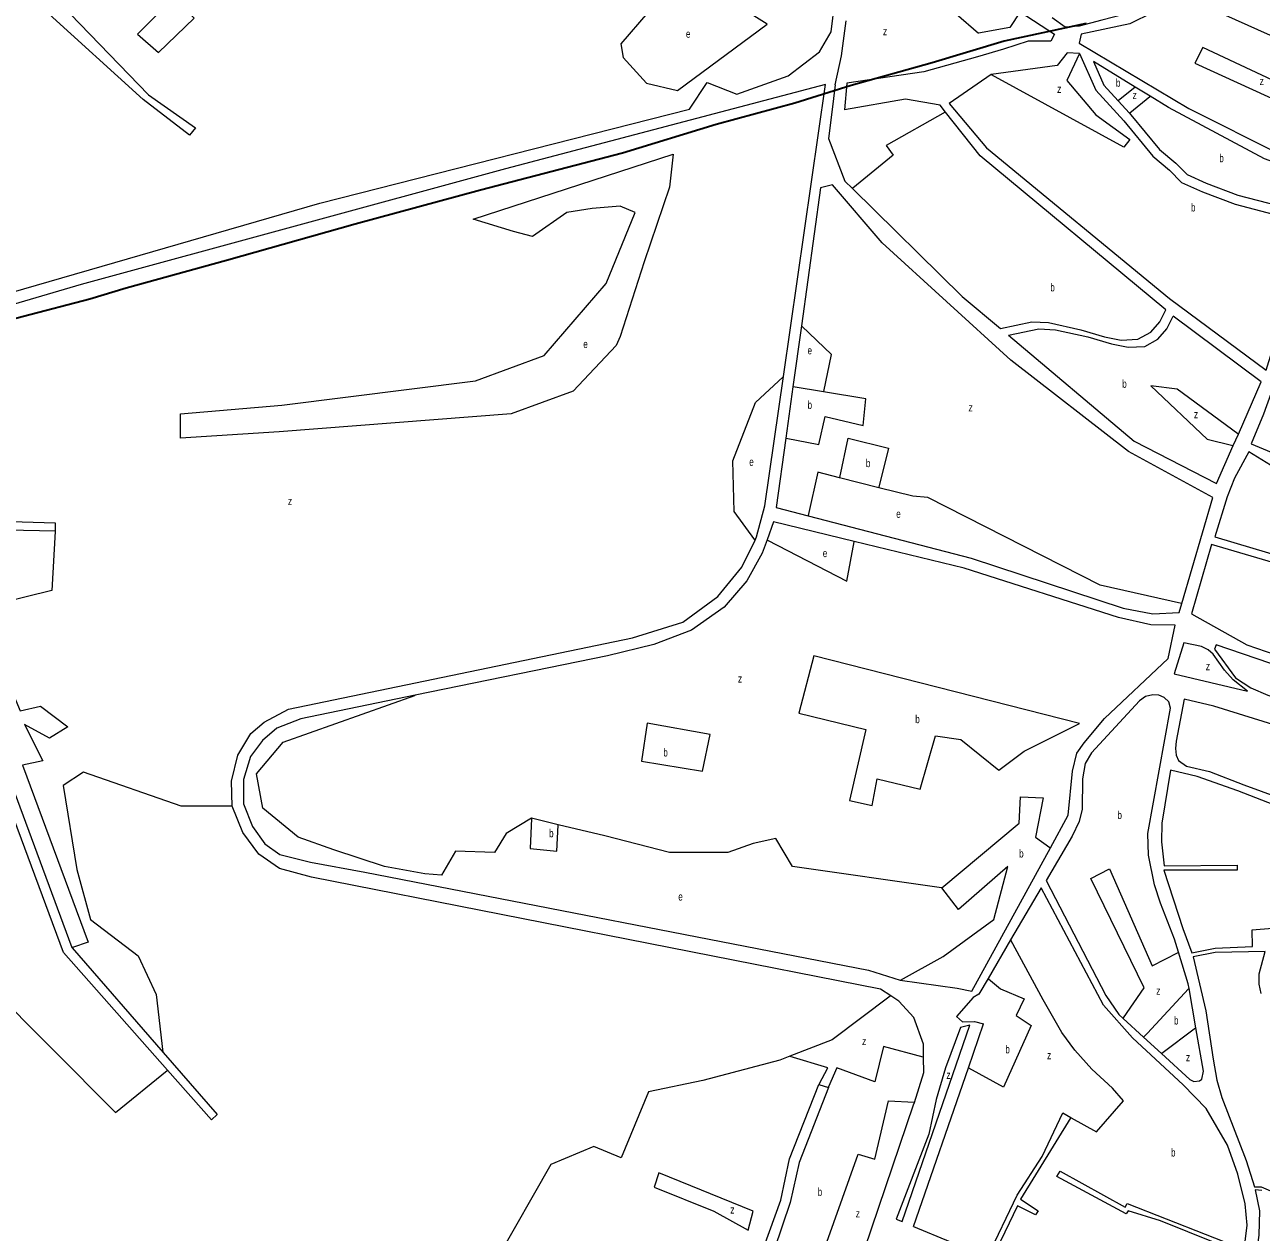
# Model space of a CAD drawing. Extents: x 639657 to 671642, y 222838 to 252123.
# Drawn here: x 645919 to 647463, y 232596 to 234105 of the extents above; entities that cross this region are included whole.
import ezdxf

# ---------------------------------------------------------------- set-up
doc = ezdxf.new("R2010")
doc.units = 0
doc.header["$LTSCALE"] = 4
for name, color, linetype, lineweight in [('1', 7, 'Continuous', 13), ('21', 7, 'Continuous', 13), ('57', 7, 'Continuous', 35)]:
    doc.layers.add(name, color=color, linetype=linetype, lineweight=lineweight)
doc.layers.add('7', color=7, linetype='Continuous')

msp = doc.modelspace()

# ---------------------------------------------------------------- linework, layer by layer
at = {"layer": '1'}
for p, q in [((646939.271, 234066.351), (646944.98, 234109.88)), ((646931.359, 234029.758), (646939.271, 234066.351)), ((646931.359, 234029.758), (646926.94, 233995.73)), ((646945.892, 234031.918), (646942.858, 233998.529)), ((647014.759, 232609.738), (647099.416, 232855.006))]:
    msp.add_line(p, q, dxfattribs=at)
for points in [[(645840.244, 234462.747), (645767.94, 234333.55), (646073.53, 234017.44), (646131.96, 233976.39), (646124.67, 233967.14), (646066.7, 234011.51), (645944.63, 234122.51), (645867.04, 234208.38), (645839.066, 234239.339)], [(647714.395, 234253.274), (647678.254, 234240.126), (647672.778, 234223.691), (647649.78, 234222.595), (647535.884, 234180.96), (647264.286, 234110.837), (647235.812, 234103.168), (647218.289, 234102.072), (647202.23, 234113.8)], [(646749.27, 233999.6), (646771.37, 234032.75), (646808.43, 234018.15), (646872.55, 234041.32), (646911.69, 234071.21), (646926.37, 234096.01), (646939.809, 234209.137), (646943.317, 234238.668)], [(647162.21, 234121.08), (647205.147, 234093.307), (647200.767, 234084.541), (647172.293, 234084.541), (647141.628, 234074.68), (647108.774, 234064.819), (647041.969, 234046.193), (646945.892, 234031.918)], [(647236.353, 234069.145), (647220.98, 234069.86), (647208.62, 234054.1), (647125.94, 234042.85)], [(647236.353, 234069.145), (647256.62, 234023.184), (647291.665, 233984.836), (647327.805, 233941.009), (647348.613, 233923.479), (647363.945, 233908.139), (647390.229, 233896.087), (647430.749, 233880.748), (647527.321, 233855.652)], [(647253.731, 234059.054), (647266.661, 234029.732), (647284.612, 234010.09), (647298.961, 233994.389)], [(647532.276, 233866.586), (647550.94, 233907.77), (647467.3, 233937.46), (647347.54, 234001.63), (647324.537, 234015.711), (647305.895, 234027.123), (647253.731, 234059.054)], [(647125.94, 234042.85), (647073.62, 234006.63), (647120.08, 233951.14), (647348.89, 233763), (647469.4, 233673.67), (647522.29, 233844.55), (647527.321, 233855.652)], [(646918.99, 234030.38), (646519.22, 233925.2), (645989.53, 233780.62), (645670.49, 233686.73), (645609.07, 233675.01), (645491.256, 233663.621)], [(646831.195, 233461.192), (646833.09, 233465.07), (646843.31, 233503.97), (646866.55, 233665.619), (646918.99, 234030.38)], [(647062.16, 234004.63), (647018.88, 234011.9), (646942.858, 233998.529)], [(645674.527, 233706.656), (645693, 233709.98), (646287.29, 233881.98), (646749.27, 233999.6)], [(646926.94, 233995.73), (646922.82, 233962.76), (646943.36, 233909.74), (646952.787, 233900.479)], [(647344.039, 233748.879), (647112.37, 233941.24), (647069.068, 233995.908), (647062.16, 234004.63)], [(647298.961, 233994.389), (647300.601, 233992.594), (647336.248, 233949.364), (647356.622, 233932.2), (647370.809, 233918.006), (647394.794, 233907.008), (647434.341, 233892.037), (647532.276, 233866.586)], [(647402.95, 233514.35), (647297.55, 233571.71), (647150.55, 233686.12), (646989.94, 233832.51), (646927.68, 233905.2), (646912.87, 233901.3), (646888.986, 233729.025), (646878.4, 233652.673), (646869.529, 233588.686)], [(646952.787, 233900.479), (647089.99, 233765.69), (647137.653, 233725.564)], [(647137.653, 233725.564), (647176.674, 233733.929), (647197.482, 233732.833), (647238.002, 233724.068), (647267.571, 233715.302), (647288.379, 233710.92), (647309.187, 233712.015), (647325.615, 233720.781), (647336.566, 233733.929), (647344.039, 233748.879)], [(647147.729, 233717.081), (647185.435, 233725.164), (647206.243, 233724.068), (647246.763, 233715.303), (647276.332, 233706.537), (647297.14, 233702.155), (647317.948, 233703.25), (647334.376, 233712.016), (647345.327, 233725.164), (647353.276, 233741.067)], [(647434.789, 233593.721), (647463.42, 233658.83), (647353.276, 233741.067)], [(647147.729, 233717.081), (647304.82, 233584.83), (647407.64, 233531.98), (647428.427, 233579.252), (647434.789, 233593.721)], [(646869.529, 233588.686), (646857.49, 233501.85), (646897.278, 233491.546)], [(646897.278, 233491.546), (647101.06, 233438.77), (647290.91, 233376), (647328.09, 233368.98), (647360.96, 233370.56), (647364.3, 233381.996), (647402.95, 233514.35)], [(645551.879, 233459.32), (645593.42, 233472.19), (645665.15, 233485.44), (645734.32, 233490.74), (645805.87, 233487.45), (645956.7, 233482.6), (645956.72, 233472.5), (645897.593, 233473.42)], [(646954.965, 233459.503), (646854.31, 233484.01), (646846.101, 233461.428)], [(645787.372, 233452.249), (645800.85, 233429.87), (645977.822, 232952.051)], [(646177.94, 233128.61), (646177.01, 233160.19), (646184.88, 233192.64), (646201.15, 233219.52), (646218.09, 233233.52), (646248.35, 233249.91), (646677.83, 233338.87), (646740.95, 233358.54), (646784.49, 233390.64), (646814.7, 233427.44), (646831.195, 233461.192)], [(646846.101, 233461.428), (646840.01, 233444.67), (646820.75, 233410.26), (646792.47, 233377.34), (646751.71, 233348.47), (646704.7, 233330.54), (646646.94, 233316.68), (646406.419, 233267.253)], [(647356.05, 233355.08), (647325.33, 233355.23), (647284.92, 233364.39), (647092.28, 233426.07), (646954.965, 233459.503)], [(646097.136, 232798.928), (645967.17, 232945.8), (645830.171, 233314.399), (645813.353, 233359.648), (645795.431, 233407.867)], [(647199.991, 233076.795), (647222.32, 233117.65), (647227.78, 233172.44), (647232.88, 233194.79), (647242.09, 233207.91), (647267.59, 233238.47), (647347.34, 233313.39), (647356.05, 233355.08)], [(646406.419, 233267.253), (646263.63, 233237.91), (646233.58, 233226.25), (646215.78, 233210.96), (646201, 233190.74), (646192.26, 233162.15), (646191.9, 233131.86), (646203.14, 233103.53), (646218.87, 233081.86), (646237.59, 233068.37), (646275.64, 233058.78), (646343.56, 233046.25), (646972.69, 232923.8), (647012.46, 232911.21)], [(647359.935, 232946.304), (647354.85, 232962.7), (647337.56, 233007.55), (647329.99, 233030.31), (647322.6, 233067.45), (647321.68, 233094.73), (647349.89, 233251.15), (647348.16, 233259.09), (647342.13, 233264.66), (647335.46, 233267.44), (647328.16, 233267.85), (647318.92, 233265.9), (647311.42, 233260.3), (647251.2, 233195.3), (647243.49, 233182.18), (647240.31, 233162.84), (647239.76, 233124.83), (647236.14, 233109.78), (647227.37, 233091.29), (647194.63, 233036.02), (647269.07, 232892.26), (647285.45, 232868.67), (647290.93, 232863.651), (647316.522, 232840.212), (647338.833, 232819.778)], [(647516.49, 233116), (647434.35, 233147.82), (647383.17, 233165.96), (647350.07, 233173.61), (647339.27, 233107.44), (647338.67, 233084.02), (647342.18, 233054.39), (647433.48, 233055.03), (647433.5, 233049.01), (647341.55, 233048.8), (647365.56, 232976.04), (647376.58, 232945.35), (647405.79, 232951.21), (647452.4, 232953.47), (647452.14, 232974.31), (647477.27, 232976.3)], [(647000.536, 232891.861), (646987.99, 232899.99), (646276.97, 233040.09), (646237.2, 233050.75), (646211.16, 233068.74), (646191.12, 233095.77), (646177.94, 233128.61)], [(647012.46, 232911.21), (647083.6, 232901.26), (647102.08, 232897.65), (647199.991, 233076.795)], [(647266.31, 232880.22), (647188.42, 233026.77), (647150.398, 232961.714), (647122.265, 232913.576)], [(645977.822, 232952.051), (645977.9, 232951.84), (646091.582, 232821.045)], [(647373.185, 232901.049), (647372.16, 232906.89), (647359.935, 232946.304)], [(647463.49, 232894.64), (647460.89, 232906.23), (647460.86, 232919.12), (647468.1, 232947.06), (647406.02, 232946.06), (647378.53, 232940.41), (647394.36, 232873.21), (647403.31, 232812.87), (647408.09, 232786.45), (647414.15, 232764.98), (647444.62, 232686.21), (647454.79, 232653.15), (647463.17, 232653.38), (647520.37, 232628.8)], [(647122.265, 232913.576), (647110.73, 232893.84), (647103.44, 232889.74), (647082.65, 232865.85), (647090.28, 232859.37), (647105.22, 232859.89), (647116.58, 232856.856)], [(647389.18, 232787.7), (647391.31, 232797.8), (647381.793, 232852.013), (647373.185, 232901.049)], [(647041.688, 232814.903), (647041.65, 232831.57), (647029.32, 232864.85), (647010.8, 232885.21), (647000.536, 232891.861)], [(647442.09, 232568.68), (647337.59, 232610.76), (647297.17, 232623.13), (647294.81, 232619.48), (647207.92, 232666.12), (647212.42, 232672.57), (647293.29, 232627.85), (647296.07, 232632.37), (647442.07, 232574.91), (647445.66, 232605.43), (647443.24, 232631.85), (647434.35, 232669), (647421.38, 232705.06), (647394.64, 232750.98), (647365.78, 232780.77), (647302.7, 232839.49), (647266.31, 232880.22)], [(647099.416, 232855.006), (647087.62, 232852.11), (647068.83, 232801.8), (647057.32, 232762.46), (647048.18, 232718.83), (647007.38, 232612.81), (647014.759, 232609.738)], [(647029.209, 232603.724), (647097.554, 232801.733), (647116.58, 232856.856)], [(646091.582, 232821.045), (646159.06, 232743.41), (646151.98, 232736.95), (646097.136, 232798.928)], [(647338.833, 232819.778), (647374.36, 232787.24), (647379.31, 232784.88), (647386.39, 232785.76), (647389.18, 232787.7)], [(647030.157, 232758.734), (647041.73, 232795.92), (647041.688, 232814.903)], [(646404.86, 231981.01), (646417.17, 231986.14), (646428.99, 231976.63), (646435.02, 231975.41), (646593.82, 231978.74), (646693.21, 232345.81), (646820.86, 232519.21), (646863.35, 232636.37), (646873.97, 232688.16), (646910.71, 232781.04), (646922.75, 232777.41)], [(646922.75, 232777.41), (646886.01, 232683.68), (646874.95, 232633.6), (646834.83, 232515.16), (646888.002, 232492.423)], [(646888.002, 232492.423), (646933.33, 232473.04), (647029.15, 232755.5), (647030.157, 232758.734)], [(647029.209, 232603.724), (647121.35, 232565.37), (647158.34, 232642.8), (647189.82, 232691.21), (647215.47, 232745.63), (647225.37, 232739.63)], [(647225.37, 232739.63), (647162.87, 232637.66), (647184.81, 232623.31), (647181.6, 232618.36), (647158.8, 232629.48), (647127.37, 232563.45)], [(647464.04, 232648.65), (647455.87, 232649.5), (647461.3, 232623.08), (647460.51, 232593), (647456.06, 232563.77), (647538.19, 232536.46)]]:
    msp.add_lwpolyline(points, dxfattribs=at)
for points in [[(647606.2, 234032.98), (647387.39, 234130.83), (647327.92, 234120.15), (647299.21, 234106.22), (647238.46, 234093.18), (647236.17, 234081.99), (647372.86, 234000.26), (647487.26, 233943.08), (647558.42, 233921.75)], [(647583.47, 233716.57), (647612.68, 233807.02), (647538.72, 233834.75), (647509.74, 233739.58), (647466.42, 233618.4), (647450.61, 233581.44), (647523.73, 233550.91), (647542.97, 233586.59), (647602.79, 233635.04), (647604.07, 233639.76), (647603.63, 233644.7), (647589.13, 233686.1), (647584.58, 233703.26)], [(647485.63, 233548.02), (647447.76, 233571.55), (647430.01, 233538.66), (647420.82, 233515.23), (647405.26, 233465.16), (647563.06, 233418.28), (647587.55, 233510.24), (647501.98, 233540.11)], [(647530.03, 233301.16), (647559.86, 233409.04), (647401.41, 233455.49), (647376.26, 233369.11), (647445.53, 233330.18)], [(647388.82, 233328.33), (647366.89, 233332.79), (647354.52, 233293.89), (647446.09, 233272.63), (647428.23, 233286.55), (647417.67, 233298.55), (647403.23, 233318.7), (647397.2, 233324.06)], [(647508.13, 233295.75), (647407.29, 233330.31), (647405.15, 233324.72), (647431.23, 233288.91), (647450.59, 233276.5), (647471.45, 233267.31), (647657.85, 233208.68), (647909.16, 233135.17), (647917.7, 233159.67), (647667.04, 233230.61), (647598.65, 233261.37)], [(647562.47, 233111.17), (647602.25, 233192.01), (647404.24, 233253.63), (647367.05, 233262.35), (647357.08, 233209.93), (647356.24, 233200.69), (647357.12, 233192.32), (647359.93, 233185.88), (647370.04, 233178.81), (647398.84, 233172.01), (647441.63, 233155.35)]]:
    msp.add_lwpolyline(points, close=True, dxfattribs=at)
at = {"layer": '21'}
for points in [[(646972.612, 234164.496), (647004.18, 234117.124), (647023.393, 234124.517), (647054.428, 234123.038), (647082.508, 234118.602), (647110.126, 234094.655)], [(646730.988, 234159.802), (646663.388, 234081.091), (646666.46, 234064.189), (646695.64, 234031.921), (646734.036, 234022.702), (646846.15, 234105.675), (646777.538, 234149.149), (646777.038, 234149.466)], [(647162.21, 234121.08), (647149.22, 234101.45), (647110.126, 234094.655)], [(647236.353, 234069.145), (647220.48, 234035.237), (647256.62, 233992.506), (647299.331, 233961.827), (647291.665, 233951.966), (647126.44, 234042.576), (647125.94, 234042.85)], [(647305.895, 234027.123), (647305.395, 234026.723), (647285.112, 234010.49), (647284.612, 234010.09)], [(647298.961, 233994.389), (647299.461, 233994.806), (647324.037, 234015.294), (647324.537, 234015.711)], [(647069.068, 233995.908), (647068.568, 233995.627), (646994.878, 233954.157), (647003.639, 233942.105)], [(647003.639, 233942.105), (646953.287, 233900.888), (646952.787, 233900.479)], [(646916.75, 233646.409), (646916.857, 233646.909), (646926.773, 233693.209), (646889.486, 233728.551), (646888.986, 233729.025)], [(646831.195, 233461.192), (646830.827, 233461.692), (646804.914, 233496.876), (646803.331, 233560.209), (646831.818, 233633.042), (646866.05, 233665.15), (646866.55, 233665.619)], [(646916.75, 233646.409), (646878.9, 233652.591), (646878.4, 233652.673)], [(647434.789, 233593.721), (647434.289, 233594.087), (647358.469, 233649.562), (647325.615, 233653.945), (647395.704, 233587.109), (647427.927, 233579.372), (647428.427, 233579.252)], [(646869.529, 233588.686), (646870.029, 233588.591), (646910.947, 233580.793), (646918.86, 233615.626), (646966.338, 233604.542), (646969.503, 233637.792), (646916.75, 233646.409)], [(646936.706, 233539.029), (646936.813, 233539.529), (646947.347, 233588.709), (646997.99, 233576.043), (646985.767, 233527.127), (646985.642, 233526.627)], [(646936.706, 233539.029), (646909.365, 233545.959), (646897.389, 233492.046), (646897.278, 233491.546)], [(647364.3, 233381.996), (647363.799, 233382.109), (647262.282, 233405.043), (647047.05, 233514.293), (647028.059, 233515.876), (646985.642, 233526.627), (646936.706, 233539.029)], [(645956.72, 233472.5), (645956.693, 233472), (645952.725, 233398.137), (645859.233, 233375.462), (645913.062, 233247.912), (645938.56, 233253.581), (645972.557, 233228.071), (645949.892, 233213.899), (645918.728, 233230.906), (645941.393, 233185.555), (645915.895, 233179.886), (645998.055, 232958.8), (645978.322, 232952.218), (645977.822, 232952.051)], [(646846.101, 233461.428), (646846.601, 233461.169), (646945.764, 233409.793), (646954.872, 233459.003), (646954.965, 233459.503)], [(646551.699, 233113.71), (646520.048, 233094.71), (646505.804, 233070.96), (646456.744, 233072.544), (646439.336, 233042.46), (646418.762, 233044.044), (646368.119, 233053.544), (646304.815, 233074.127), (646260.503, 233089.96), (646216.19, 233126.377), (646208.277, 233169.127), (646241.512, 233208.71), (646405.922, 233267.076), (646406.419, 233267.253)], [(646177.94, 233128.61), (646177.44, 233128.612), (646114.213, 233128.866), (645992.389, 233171.382), (645966.891, 233154.376), (645983.89, 233049.502), (646000.888, 232987.144), (646060.384, 232941.793), (646083.048, 232893.608), (646091.523, 232821.546), (646091.582, 232821.045)], [(647064.459, 233026.626), (647160.997, 233107.376), (647162.579, 233140.626), (647191.066, 233139.043), (647181.57, 233089.96), (647199.491, 233077.152), (647199.991, 233076.795)], [(646551.699, 233113.71), (646551.678, 233113.21), (646550.117, 233075.71), (646583.351, 233072.544), (646585.266, 233105.097), (646585.295, 233105.597)], [(647064.459, 233026.626), (647063.959, 233026.698), (646877.713, 233053.544), (646857.139, 233088.377), (646828.653, 233082.044), (646797.001, 233070.96), (646724.202, 233070.96), (646643.49, 233091.543), (646585.295, 233105.597), (646551.699, 233113.71)], [(647012.46, 232911.21), (647012.96, 232911.489), (647066.041, 232941.127), (647129.345, 232987.043), (647146.753, 233053.543), (647085.032, 232999.71), (647064.459, 233026.626)], [(647290.93, 232863.651), (647291.275, 232864.151), (647317.272, 232901.864), (647250.347, 233038.257), (647273.894, 233050.657), (647327.187, 232929.143), (647359.435, 232946.042), (647359.935, 232946.304)], [(645836.569, 232959.235), (645876.231, 232978.641), (645904.562, 232921.952), (645873.398, 232904.945), (646032.052, 232746.217), (646096.636, 232798.523), (646097.136, 232798.928)], [(647225.37, 232739.63), (647225.87, 232739.359), (647257.783, 232722.073), (647291.246, 232760.511), (647277.613, 232776.63), (647251.586, 232800.189), (647230.517, 232823.748), (647214.405, 232846.067), (647190.857, 232886.985), (647150.669, 232961.214), (647150.398, 232961.714)], [(647122.265, 232913.576), (647122.765, 232913.153), (647137.565, 232900.624), (647167.309, 232888.225), (647157.395, 232867.146), (647175.985, 232854.746), (647141.283, 232777.87), (647098.054, 232801.46), (647097.554, 232801.733)], [(647373.185, 232901.049), (647372.719, 232900.549), (647321.179, 232845.212), (647316.522, 232840.212)], [(647000.536, 232891.861), (647000.036, 232891.486), (646927.315, 232836.919), (646874.532, 232816.255)], [(647338.833, 232819.778), (647339.334, 232820.153), (647381.293, 232851.638), (647381.793, 232852.013)], [(647041.688, 232814.903), (647041.187, 232815.041), (646991.658, 232828.711), (646980.58, 232784.377), (646933.102, 232801.794), (646922.962, 232777.91), (646922.75, 232777.41)], [(646874.532, 232816.255), (646862.154, 232811.409), (646765.828, 232785.899), (646697.833, 232771.727), (646663.836, 232689.528), (646629.839, 232703.701), (646576.01, 232681.025), (646508.015, 232561.979), (646444.088, 232529.05)], [(646910.71, 232781.04), (646910.983, 232781.54), (646922.024, 232801.794), (646875.031, 232816.103), (646874.532, 232816.255)], [(646888.002, 232492.423), (646888.18, 232492.923), (646960.006, 232694.127), (646980.58, 232687.794), (646997.988, 232760.627), (647029.657, 232758.763), (647030.157, 232758.734)]]:
    msp.add_lwpolyline(points, dxfattribs=at)
for points in [[(646092.17, 234153.407), (646067.492, 234130.26), (646082.85, 234116.431), (646059.813, 234093.383), (646085.922, 234070.335), (646130.46, 234113.358)], [(647390.605, 234076.486), (647380.372, 234057.15), (647543.55, 233982.645), (647551.216, 234001.271)], [(646478.926, 233862.204), (646728.95, 233943.375), (646724.202, 233902.209), (646692.55, 233808.792), (646662.481, 233715.376), (646657.733, 233704.292), (646603.925, 233647.292), (646526.378, 233618.792), (646236.764, 233596.626), (646113.322, 233588.709), (646113.322, 233618.792), (646239.929, 233629.876), (646482.065, 233659.959), (646567.525, 233691.626), (646645.072, 233781.875), (646681.472, 233870.542), (646662.481, 233878.459), (646627.664, 233875.292), (646596.012, 233870.542), (646553.282, 233840.459), (646529.543, 233846.792)], [(647236.458, 233232.209), (646904.617, 233316.376), (646885.626, 233245.127), (646969.503, 233224.543), (646948.93, 233135.877), (646977.416, 233129.543), (646983.747, 233162.793), (647037.555, 233150.127), (647056.546, 233216.627), (647088.197, 233211.877), (647135.675, 233173.877), (647167.327, 233197.627)], [(646696.421, 233232.476), (646689.385, 233184.96), (646765.349, 233172.293), (646774.845, 233218.21)], [(646711.088, 232670.607), (646705.209, 232652.961), (646779.591, 232622.878), (646822.321, 232599.128), (646828.651, 232622.878)]]:
    msp.add_lwpolyline(points, close=True, dxfattribs=at)
at = {"layer": '57'}
msp.add_lwpolyline([(647244.558, 234106.515), (647142.43, 234084.324), (647052.176, 234057.334), (646951.104, 234029.229), (646880.83, 234007.16), (646782.618, 233980.36), (646665.51, 233944.716), (646488.242, 233898.248), (646331.511, 233856.045), (646171.035, 233810.479), (646045.694, 233775.806), (645999.998, 233762.215), (645833.863, 233718.722), (645699.952, 233681.322), (645594.36, 233655.48), (645522.611, 233649.657), (645354.309, 233651.547), (645261.945, 233657.591), (645066.726, 233668.306), (644915.549, 233676.409), (644778.289, 233683.178), (644751.593, 233684.434)], dxfattribs=at)

# ---------------------------------------------------------------- texts
at = {"layer": '7'}
for s, width, p in [('e', 0.75, (646744.787, 234088.773)), ('z', 0.8, (646990.879, 234091.988)), ('z', 0.8, (647208.433, 234019.897)), ('b', 0.75, (647281.809, 234027.567)), ('z', 0.8, (647461.414, 234029.758)), ('z', 0.8, (647302.616, 234012.228)), ('b', 0.75, (647411.037, 233933.34)), ('b', 0.75, (647375.618, 233871.765)), ('b', 0.75, (647199.946, 233771.94)), ('e', 0.75, (646616.586, 233701.126)), ('e', 0.75, (646896.704, 233693.209)), ('b', 0.75, (647289.749, 233651.417)), ('b', 0.75, (646896.704, 233625.126)), ('z', 0.8, (647097.693, 233621.959)), ('z', 0.8, (647379.277, 233613.405)), ('e', 0.75, (646823.905, 233553.876)), ('b', 0.75, (646969.503, 233552.293)), ('z', 0.8, (646247.47, 233504.842)), ('e', 0.75, (647007.485, 233488.959)), ('e', 0.75, (646915.695, 233439.876)), ('z', 0.8, (647394.112, 233298.645)), ('z', 0.8, (646809.662, 233283.126)), ('b', 0.75, (647031.224, 233232.46)), ('b', 0.75, (646716.521, 233190.83)), ('b', 0.75, (647283.809, 233112.654)), ('b', 0.75, (646573.856, 233089.96)), ('b', 0.75, (647160.997, 233064.627)), ('e', 0.75, (646735.28, 233010.794)), ('z', 0.8, (647332.144, 232893.184)), ('b', 0.75, (647354.453, 232855.986)), ('z', 0.8, (646964.754, 232830.294)), ('b', 0.75, (647143.762, 232820.028)), ('z', 0.8, (647195.815, 232812.588)), ('z', 0.8, (647369.325, 232810.108)), ('z', 0.8, (647070.067, 232788.004)), ('b', 0.75, (647350.735, 232691.074)), ('b', 0.75, (646909.363, 232641.878)), ('z', 0.8, (646800.164, 232619.711)), ('z', 0.8, (646956.841, 232614.961))]:
    msp.add_text(s, height=10, dxfattribs=dict(at, width=width)).set_placement(p)

doc.saveas('drawing.dxf')
